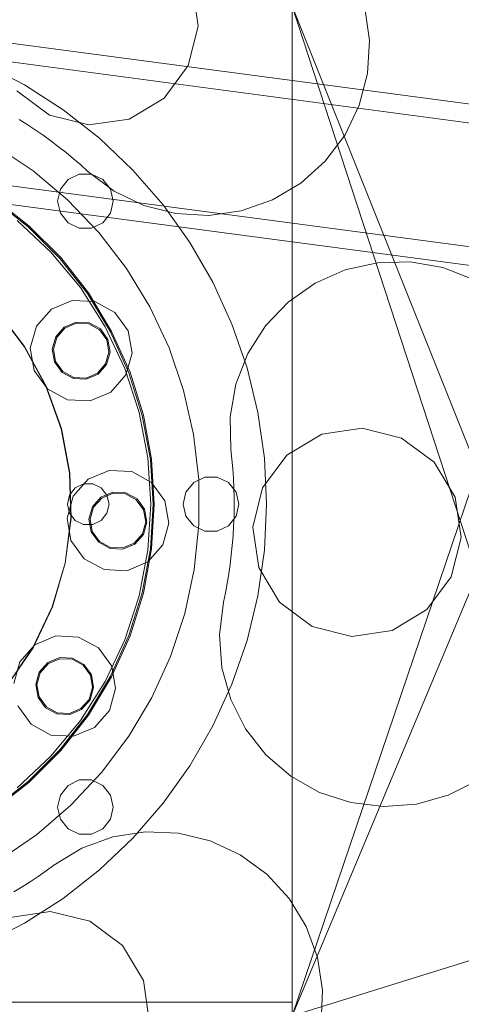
# Model space of a CAD drawing. Header units: millimetres. Extents: x -2233 to 61924, y -68080 to 6847.
# Tile 821 of 1056: x 25353 to 25543, y 1509 to 1934. Entities that reach past the tile are written whole.
import ezdxf

# ---------------------------------------------------------------- set-up
doc = ezdxf.new("R2010")
doc.units = ezdxf.units.MM
doc.layers.add('COTAS_P', color=1, linetype='Continuous', lineweight=0)
doc.layers.add('lateral_briquetadora', color=7, linetype='Continuous', lineweight=0)
doc.dimstyles.new('R19_100', dxfattribs={"dimtxt": 250, "dimasz": 150, "dimexe": 150, "dimexo": 80, "dimgap": 100, "dimtad": 1, "dimtih": 1, "dimtoh": 1, "dimdsep": 46, "dimcen": 0.09, "dimadec": 0, "dimazin": 0, "dimtfac": 1, "dimtdec": 4, "dimtofl": 0, "dimtmove": 0, "dimatfit": 3, "dimfxl": 1, "dimtolj": 1, "dimtzin": 0, "dimarcsym": 0})

# ---------------------------------------------------------------- blocks, each defined once
blk = doc.blocks.new('DIM_R28_7')
at = {"layer": 'COTAS_P'}
for p, q in [((24250.07, 2141), (24400.07, 2186)), ((26750.07, 2141), (26600.07, 2186)), ((24250.07, 1241), (24250.07, 2141)), ((24250.07, 2141), (26750.07, 2141)), ((24250.07, 2141), (24400.07, 2096)), ((26750.07, 2141), (26600.07, 2096)), ((26750.07, 1241), (26750.07, 2141))]:
    blk.add_line(p, q, dxfattribs=at)
blk.add_text('2500 P', height=250, dxfattribs=at).set_placement((25500.07, 2241))

msp = doc.modelspace()

# ---------------------------------------------------------------- linework, layer by layer
at = {"layer": 'lateral_briquetadora'}
for p, q in [((26245.072, 1804.947), (24498.76, 2036.782)), ((26244.019, 1797.017), (24497.707, 2028.852)), ((26237.044, 1744.478), (24490.733, 1976.313)), ((26235.991, 1736.548), (24489.68, 1968.382)), ((25426.962, 1948.801), (25429.538, 1931.433)), ((25470.067, 1940), (25470.067, 1510)), ((25470.067, 1940), (25550.067, 1740)), ((25470.067, 1940), (25470.067, 1504)), ((25470.067, 1940), (25550.067, 1695)), ((25501.408, 1939.222), (25503.403, 1925.151)), ((25429.538, 1931.433), (25425.272, 1914.401)), ((25503.403, 1925.151), (25502.615, 1910.96)), ((25336.889, 1915.113), (25354.567, 1905.999)), ((25425.272, 1914.401), (25414.812, 1900.299)), ((25502.615, 1910.96), (25499.074, 1897.196)), ((25354.567, 1905.999), (25371.299, 1895.246)), ((25365.352, 1892.962), (25351.249, 1903.421)), ((25414.812, 1900.299), (25399.752, 1891.272)), ((25499.074, 1897.196), (25492.916, 1884.387)), ((25382.384, 1888.696), (25365.352, 1892.962)), ((25371.299, 1895.246), (25386.933, 1882.952)), ((25355.736, 1888.887), (25352.23, 1891.096)), ((25359.195, 1886.605), (25355.736, 1888.887)), ((25399.752, 1891.272), (25382.384, 1888.696)), ((25362.604, 1884.25), (25359.195, 1886.605)), ((25365.962, 1881.823), (25362.604, 1884.25)), ((25492.916, 1884.387), (25484.377, 1873.026)), ((25358.27, 1868.848), (25342.083, 1879.704)), ((25369.269, 1879.325), (25365.962, 1881.823)), ((25372.521, 1876.757), (25369.269, 1879.325)), ((25386.933, 1882.952), (25401.328, 1869.227)), ((25375.718, 1874.121), (25372.521, 1876.757)), ((25378.858, 1871.417), (25375.718, 1874.121)), ((25381.94, 1868.648), (25378.858, 1871.417)), ((25484.377, 1873.026), (25473.786, 1863.548)), ((25373.188, 1856.306), (25358.27, 1868.848)), ((25378.212, 1867.514), (25373.4, 1865.197)), ((25383.552, 1867.514), (25378.212, 1867.514)), ((25393.301, 1860.109), (25381.94, 1868.648)), ((25388.364, 1865.197), (25383.552, 1867.514)), ((25401.328, 1869.227), (25414.353, 1854.195)), ((25373.4, 1865.197), (25370.071, 1861.021)), ((25391.694, 1861.021), (25388.364, 1865.197)), ((25473.786, 1863.548), (25461.549, 1856.32)), ((25370.071, 1861.021), (25368.882, 1855.815)), ((25392.882, 1855.815), (25391.694, 1861.021)), ((25406.11, 1853.95), (25393.301, 1860.109)), ((25340.958, 1856.677), (25356.167, 1844.762)), ((25341.242, 1857.089), (25356.499, 1845.136)), ((25368.882, 1855.815), (25370.071, 1850.608)), ((25386.663, 1842.225), (25373.188, 1856.306)), ((25391.694, 1850.608), (25392.882, 1855.815)), ((25419.875, 1850.409), (25406.11, 1853.95)), ((25414.353, 1854.195), (25425.889, 1837.994)), ((25461.549, 1856.32), (25448.137, 1851.617)), ((25370.071, 1850.608), (25373.4, 1846.433)), ((25388.364, 1846.433), (25391.694, 1850.608)), ((25434.065, 1849.621), (25419.875, 1850.409)), ((25448.137, 1851.617), (25434.065, 1849.621)), ((25351.418, 1847.512), (25365.973, 1833.843)), ((25356.499, 1845.136), (25370.203, 1831.431)), ((25373.4, 1846.433), (25378.212, 1844.116)), ((25383.552, 1844.116), (25388.364, 1846.433)), ((25356.167, 1844.762), (25369.829, 1831.1)), ((25378.212, 1844.116), (25383.552, 1844.116)), ((25398.537, 1826.769), (25386.663, 1842.225)), ((25425.889, 1837.994), (25435.834, 1820.769)), ((25365.973, 1833.843), (25378.701, 1818.458)), ((25369.829, 1831.1), (25381.745, 1815.89)), ((25370.203, 1831.431), (25382.156, 1816.174)), ((25492.997, 1826.147), (25506.87, 1829.236)), ((25506.87, 1829.236), (25521.078, 1829.559)), ((25521.078, 1829.559), (25535.077, 1827.104)), ((25408.669, 1810.12), (25398.537, 1826.769)), ((25479.993, 1820.411), (25492.997, 1826.147)), ((25535.077, 1827.104), (25548.328, 1821.965)), ((25435.834, 1820.769), (25444.096, 1802.677)), ((25468.359, 1812.248), (25479.993, 1820.411)), ((25378.701, 1818.458), (25389.4, 1801.599)), ((25381.745, 1815.89), (25391.74, 1799.356)), ((25382.156, 1816.174), (25392.183, 1799.588)), ((25366.191, 1809.104), (25375.21, 1812.914)), ((25375.21, 1812.914), (25384.989, 1812.433)), ((25384.989, 1812.433), (25393.592, 1807.758)), ((25458.54, 1801.973), (25468.359, 1812.248)), ((25342.578, 1808.543), (25354.484, 1793.08)), ((25342.684, 1808.575), (25354.588, 1793.103)), ((25359.718, 1801.758), (25366.191, 1809.104)), ((25393.592, 1807.758), (25399.313, 1799.812)), ((25416.943, 1792.473), (25408.669, 1810.12)), ((25371.743, 1801.395), (25376.867, 1803.559)), ((25372.035, 1800.989), (25376.954, 1803.067)), ((25376.867, 1803.559), (25382.423, 1803.286)), ((25376.954, 1803.067), (25382.288, 1802.805)), ((25382.288, 1802.805), (25386.981, 1800.255)), ((25382.423, 1803.286), (25387.311, 1800.63)), ((25444.096, 1802.677), (25450.602, 1783.882)), ((25357.074, 1792.331), (25359.718, 1801.758)), ((25368.065, 1797.221), (25371.743, 1801.395)), ((25368.504, 1796.982), (25372.035, 1800.989)), ((25386.981, 1800.255), (25390.101, 1795.921)), ((25387.311, 1800.63), (25390.562, 1796.115)), ((25389.4, 1801.599), (25397.902, 1783.532)), ((25391.74, 1799.356), (25399.67, 1781.737)), ((25392.183, 1799.588), (25400.138, 1781.914)), ((25399.313, 1799.812), (25401.021, 1790.172)), ((25450.915, 1789.979), (25458.54, 1801.973)), ((25366.562, 1791.864), (25368.065, 1797.221)), ((25367.062, 1791.84), (25368.504, 1796.982)), ((25390.101, 1795.921), (25391.033, 1790.662)), ((25390.562, 1796.115), (25391.532, 1790.638)), ((25354.484, 1793.08), (25363.83, 1775.949)), ((25354.588, 1793.103), (25363.933, 1775.964)), ((25358.782, 1782.69), (25357.074, 1792.331)), ((25367.533, 1786.387), (25366.562, 1791.864)), ((25367.993, 1786.581), (25367.062, 1791.84)), ((25391.033, 1790.662), (25389.59, 1785.52)), ((25391.532, 1790.638), (25390.03, 1785.281)), ((25401.021, 1790.172), (25398.376, 1780.745)), ((25423.26, 1774.035), (25416.943, 1792.473)), ((25445.776, 1776.728), (25450.915, 1789.979)), ((25370.784, 1781.872), (25367.533, 1786.387)), ((25371.114, 1782.247), (25367.993, 1786.581)), ((25364.503, 1774.745), (25358.782, 1782.69)), ((25375.671, 1779.216), (25370.784, 1781.872)), ((25375.806, 1779.697), (25371.114, 1782.247)), ((25386.06, 1781.513), (25381.14, 1779.435)), ((25389.59, 1785.52), (25386.06, 1781.513)), ((25390.03, 1785.281), (25386.352, 1781.108)), ((25397.902, 1783.532), (25404.072, 1764.542)), ((25399.67, 1781.737), (25405.418, 1763.291)), ((25400.138, 1781.914), (25405.904, 1763.41)), ((25450.602, 1783.882), (25455.291, 1764.554)), ((25381.228, 1778.943), (25375.671, 1779.216)), ((25381.14, 1779.435), (25375.806, 1779.697)), ((25386.352, 1781.108), (25381.228, 1778.943)), ((25398.376, 1780.745), (25391.904, 1773.398)), ((25363.83, 1775.949), (25370.387, 1757.569)), ((25363.933, 1775.964), (25370.489, 1757.577)), ((25373.105, 1770.069), (25364.503, 1774.745)), ((25391.904, 1773.398), (25382.884, 1769.588)), ((25427.546, 1755.022), (25423.26, 1774.035)), ((25443.321, 1762.729), (25445.776, 1776.728)), ((25382.884, 1769.588), (25373.105, 1770.069)), ((25404.072, 1764.542), (25407.814, 1744.928)), ((25455.291, 1764.554), (25458.121, 1744.867)), ((25405.418, 1763.291), (25408.901, 1744.286)), ((25405.904, 1763.41), (25409.397, 1744.346)), ((25443.644, 1748.521), (25443.321, 1762.729)), ((25370.387, 1757.569), (25373.996, 1738.39)), ((25370.489, 1757.577), (25374.097, 1738.392)), ((25482.858, 1755.188), (25500.227, 1757.765)), ((25500.227, 1757.765), (25517.258, 1753.498)), ((25429.752, 1735.658), (25427.546, 1755.022)), ((25467.798, 1746.162), (25482.858, 1755.188)), ((25517.258, 1753.498), (25531.361, 1743.039)), ((25444.1, 1744.402), (25443.644, 1748.521)), ((25407.814, 1744.928), (25409.067, 1725)), ((25408.901, 1744.286), (25410.067, 1725)), ((25409.397, 1744.346), (25410.567, 1725)), ((25444.468, 1740.275), (25444.1, 1744.402)), ((25457.339, 1732.059), (25467.798, 1746.162)), ((25458.121, 1744.867), (25459.067, 1725)), ((25531.361, 1743.039), (25540.388, 1727.979)), ((25382.037, 1735.738), (25391.056, 1739.548)), ((25391.056, 1739.548), (25400.835, 1739.068)), ((25400.835, 1739.068), (25409.437, 1734.392)), ((25444.749, 1736.141), (25444.468, 1740.275)), ((25470.067, 1504), (25550.067, 1740)), ((25373.996, 1738.39), (25374.567, 1718.884)), ((25374.097, 1738.392), (25374.667, 1718.879)), ((25375.564, 1728.392), (25382.037, 1735.738)), ((25432.397, 1736.699), (25427.586, 1734.382)), ((25429.851, 1716.168), (25429.752, 1735.658)), ((25437.738, 1736.699), (25432.397, 1736.699)), ((25442.549, 1734.382), (25437.738, 1736.699)), ((25444.942, 1732.001), (25444.749, 1736.141)), ((25373.959, 1728.905), (25376.456, 1732.036)), ((25376.456, 1732.036), (25380.065, 1733.774)), ((25380.065, 1733.774), (25384.07, 1733.774)), ((25384.07, 1733.774), (25387.679, 1732.036)), ((25387.679, 1732.036), (25390.176, 1728.905)), ((25409.437, 1734.392), (25415.159, 1726.447)), ((25427.586, 1734.382), (25424.256, 1730.207)), ((25445.879, 1730.207), (25442.549, 1734.382)), ((25445.047, 1727.859), (25444.942, 1732.001)), ((25453.073, 1715.027), (25457.339, 1732.059)), ((25372.919, 1718.965), (25375.564, 1728.392)), ((25373.067, 1725), (25373.959, 1728.905)), ((25383.91, 1723.855), (25387.588, 1728.029)), ((25384.35, 1723.616), (25387.88, 1727.623)), ((25387.588, 1728.029), (25392.713, 1730.194)), ((25387.88, 1727.623), (25392.8, 1729.701)), ((25390.176, 1728.905), (25391.067, 1725)), ((25392.713, 1730.194), (25398.269, 1729.921)), ((25392.8, 1729.701), (25398.134, 1729.439)), ((25398.134, 1729.439), (25402.826, 1726.889)), ((25398.269, 1729.921), (25403.157, 1727.264)), ((25402.826, 1726.889), (25405.947, 1722.555)), ((25403.157, 1727.264), (25406.407, 1722.75)), ((25415.159, 1726.447), (25416.866, 1716.806)), ((25424.256, 1730.207), (25423.067, 1725)), ((25445.063, 1723.715), (25445.047, 1727.859)), ((25447.067, 1725), (25445.879, 1730.207)), ((25540.388, 1727.979), (25542.964, 1710.611)), ((25373.959, 1721.095), (25373.067, 1725)), ((25382.408, 1718.499), (25383.91, 1723.855)), ((25382.907, 1718.474), (25384.35, 1723.616)), ((25391.067, 1725), (25390.176, 1721.095)), ((25405.947, 1722.555), (25406.878, 1717.296)), ((25406.407, 1722.75), (25407.378, 1717.272)), ((25409.067, 1725), (25407.814, 1705.072)), ((25410.067, 1725), (25408.901, 1705.714)), ((25410.567, 1725), (25409.397, 1705.654)), ((25423.067, 1725), (25424.256, 1719.793)), ((25444.992, 1719.572), (25445.063, 1723.715)), ((25445.879, 1719.793), (25447.067, 1725)), ((25459.067, 1725), (25458.121, 1705.133)), ((25374.567, 1718.884), (25372.078, 1699.483)), ((25374.667, 1718.879), (25372.176, 1699.462)), ((25374.627, 1709.324), (25372.919, 1718.965)), ((25376.456, 1717.964), (25373.959, 1721.095)), ((25380.065, 1716.226), (25376.456, 1717.964)), ((25383.378, 1713.021), (25382.408, 1718.499)), ((25383.839, 1713.215), (25382.907, 1718.474)), ((25387.679, 1717.964), (25384.07, 1716.226)), ((25390.176, 1721.095), (25387.679, 1717.964)), ((25424.256, 1719.793), (25427.586, 1715.618)), ((25442.549, 1715.618), (25445.879, 1719.793)), ((25444.833, 1715.432), (25444.992, 1719.572)), ((25384.07, 1716.226), (25380.065, 1716.226)), ((25406.878, 1717.296), (25405.436, 1712.154)), ((25407.378, 1717.272), (25405.875, 1711.916)), ((25416.866, 1716.806), (25414.222, 1707.379)), ((25427.586, 1715.618), (25432.397, 1713.301)), ((25427.842, 1696.782), (25429.851, 1716.168)), ((25432.397, 1713.301), (25437.738, 1713.301)), ((25437.738, 1713.301), (25442.549, 1715.618)), ((25444.585, 1711.296), (25444.833, 1715.432)), ((25455.649, 1697.659), (25453.073, 1715.027)), ((25380.349, 1701.379), (25374.627, 1709.324)), ((25386.629, 1708.506), (25383.378, 1713.021)), ((25386.96, 1708.882), (25383.839, 1713.215)), ((25405.436, 1712.154), (25401.905, 1708.147)), ((25405.875, 1711.916), (25402.198, 1707.742)), ((25444.25, 1707.165), (25444.585, 1711.296)), ((25542.964, 1710.611), (25538.698, 1693.579)), ((25391.517, 1705.85), (25386.629, 1708.506)), ((25391.652, 1706.331), (25386.96, 1708.882)), ((25397.073, 1705.577), (25391.517, 1705.85)), ((25396.986, 1706.069), (25391.652, 1706.331)), ((25401.905, 1708.147), (25396.986, 1706.069)), ((25402.198, 1707.742), (25397.073, 1705.577)), ((25407.814, 1705.072), (25404.072, 1685.458)), ((25408.901, 1705.714), (25405.418, 1686.709)), ((25409.397, 1705.654), (25405.904, 1686.59)), ((25414.222, 1707.379), (25407.749, 1700.033)), ((25443.827, 1703.043), (25444.25, 1707.165)), ((25458.121, 1705.133), (25455.291, 1685.446)), ((25388.951, 1696.703), (25380.349, 1701.379)), ((25443.317, 1698.931), (25443.827, 1703.043)), ((25372.078, 1699.483), (25366.584, 1680.71)), ((25372.176, 1699.462), (25366.677, 1680.675)), ((25398.73, 1696.222), (25388.951, 1696.703)), ((25407.749, 1700.033), (25398.73, 1696.222)), ((25423.749, 1677.726), (25427.842, 1696.782)), ((25442.72, 1694.831), (25443.317, 1698.931)), ((25464.676, 1682.599), (25455.649, 1697.659)), ((25442.035, 1690.744), (25442.72, 1694.831)), ((25550.067, 1695), (25470.067, 1504)), ((25538.698, 1693.579), (25528.239, 1679.476)), ((25441.264, 1686.673), (25442.035, 1690.744)), ((25404.072, 1685.458), (25397.902, 1666.468)), ((25405.418, 1686.709), (25399.67, 1668.263)), ((25405.904, 1686.59), (25400.138, 1668.086)), ((25440.406, 1682.619), (25441.264, 1686.673)), ((25455.291, 1685.446), (25450.602, 1666.118)), ((25366.584, 1680.71), (25358.221, 1663.029)), ((25366.677, 1680.675), (25358.308, 1662.979)), ((25438.692, 1668.51), (25440.406, 1682.619)), ((25478.778, 1672.139), (25464.676, 1682.599)), ((25528.239, 1679.476), (25513.179, 1670.449)), ((25417.619, 1659.225), (25423.749, 1677.726)), ((25495.81, 1667.873), (25478.778, 1672.139)), ((25359.076, 1664.278), (25368.095, 1668.089)), ((25368.095, 1668.089), (25377.874, 1667.608)), ((25377.874, 1667.608), (25386.477, 1662.932)), ((25399.67, 1668.263), (25391.74, 1650.644)), ((25400.138, 1668.086), (25392.183, 1650.412)), ((25439.763, 1654.338), (25438.692, 1668.51)), ((25513.179, 1670.449), (25495.81, 1667.873)), ((25358.221, 1663.029), (25347.195, 1646.873)), ((25358.308, 1662.979), (25347.273, 1646.81)), ((25352.603, 1656.932), (25359.076, 1664.278)), ((25386.477, 1662.932), (25392.198, 1654.987)), ((25397.902, 1666.468), (25389.4, 1648.401)), ((25450.602, 1666.118), (25444.096, 1647.323)), ((25364.628, 1656.569), (25369.752, 1658.734)), ((25364.92, 1656.164), (25369.84, 1658.242)), ((25369.752, 1658.734), (25375.309, 1658.461)), ((25369.84, 1658.242), (25375.174, 1657.98)), ((25375.309, 1658.461), (25380.196, 1655.804)), ((25409.526, 1641.495), (25417.619, 1659.225)), ((25349.959, 1647.505), (25352.603, 1656.932)), ((25360.95, 1652.395), (25364.628, 1656.569)), ((25361.389, 1652.157), (25364.92, 1656.164)), ((25375.174, 1657.98), (25379.866, 1655.429)), ((25379.866, 1655.429), (25382.987, 1651.096)), ((25380.196, 1655.804), (25383.447, 1651.29)), ((25392.198, 1654.987), (25393.906, 1645.346)), ((25443.578, 1640.647), (25439.763, 1654.338)), ((25359.448, 1647.039), (25360.95, 1652.395)), ((25359.947, 1647.015), (25361.389, 1652.157)), ((25391.74, 1650.644), (25381.745, 1634.11)), ((25392.183, 1650.412), (25382.156, 1633.826)), ((25382.987, 1651.096), (25383.918, 1645.837)), ((25383.447, 1651.29), (25384.417, 1645.812)), ((25360.418, 1641.561), (25359.448, 1647.039)), ((25360.878, 1641.756), (25359.947, 1647.015)), ((25389.4, 1648.401), (25378.701, 1631.542)), ((25383.918, 1645.837), (25382.476, 1640.695)), ((25384.417, 1645.812), (25382.915, 1640.456)), ((25393.906, 1645.346), (25391.262, 1635.919)), ((25444.096, 1647.323), (25435.834, 1629.231)), ((25363.669, 1637.047), (25360.418, 1641.561)), ((25363.999, 1637.422), (25360.878, 1641.756)), ((25399.563, 1624.744), (25409.526, 1641.495)), ((25357.388, 1629.919), (25351.667, 1637.864)), ((25368.556, 1634.39), (25363.669, 1637.047)), ((25368.691, 1634.872), (25363.999, 1637.422)), ((25382.476, 1640.695), (25378.945, 1636.688)), ((25382.915, 1640.456), (25379.237, 1636.282)), ((25449.991, 1627.964), (25443.578, 1640.647)), ((25374.113, 1634.117), (25368.556, 1634.39)), ((25374.025, 1634.61), (25368.691, 1634.872)), ((25381.745, 1634.11), (25369.829, 1618.9)), ((25382.156, 1633.826), (25370.203, 1618.569)), ((25378.945, 1636.688), (25374.025, 1634.61)), ((25379.237, 1636.282), (25374.113, 1634.117)), ((25391.262, 1635.919), (25384.789, 1628.573)), ((25365.991, 1625.243), (25357.388, 1629.919)), ((25378.701, 1631.542), (25365.973, 1616.157)), ((25384.789, 1628.573), (25375.77, 1624.763)), ((25435.834, 1629.231), (25425.889, 1612.006)), ((25375.77, 1624.763), (25365.991, 1625.243)), ((25387.847, 1609.169), (25399.563, 1624.744)), ((25458.756, 1616.775), (25449.991, 1627.964)), ((25365.973, 1616.157), (25351.418, 1602.488)), ((25369.829, 1618.9), (25356.167, 1605.238)), ((25370.203, 1618.569), (25356.499, 1604.864)), ((25469.534, 1607.512), (25458.756, 1616.775)), ((25425.889, 1612.006), (25414.353, 1595.805)), ((25374.515, 1594.951), (25387.847, 1609.169)), ((25481.913, 1600.529), (25469.534, 1607.512)), ((25356.167, 1605.238), (25340.958, 1593.323)), ((25356.499, 1604.864), (25341.242, 1592.911)), ((25373.4, 1603.567), (25370.071, 1599.392)), ((25378.212, 1605.884), (25373.4, 1603.567)), ((25383.552, 1605.884), (25378.212, 1605.884)), ((25388.364, 1603.567), (25383.552, 1605.884)), ((25391.694, 1599.392), (25388.364, 1603.567)), ((25550.071, 1605.68), (25537.388, 1599.267)), ((25370.071, 1599.392), (25368.882, 1594.185)), ((25392.882, 1594.185), (25391.694, 1599.392)), ((25495.416, 1596.095), (25481.913, 1600.529)), ((25537.388, 1599.267), (25523.697, 1595.452)), ((25359.725, 1582.258), (25374.515, 1594.951)), ((25414.353, 1595.805), (25401.328, 1580.773)), ((25509.525, 1594.381), (25495.416, 1596.095)), ((25523.697, 1595.452), (25509.525, 1594.381)), ((25368.882, 1594.185), (25370.071, 1588.979)), ((25391.694, 1588.979), (25392.882, 1594.185)), ((25370.071, 1588.979), (25373.4, 1584.803)), ((25388.364, 1584.803), (25391.694, 1588.979)), ((25343.649, 1571.239), (25359.725, 1582.258)), ((25373.4, 1584.803), (25378.212, 1582.486)), ((25378.212, 1582.486), (25383.552, 1582.486)), ((25383.552, 1582.486), (25388.364, 1584.803)), ((25392.72, 1581.376), (25406.765, 1583.551)), ((25406.765, 1583.551), (25420.964, 1582.944)), ((25420.964, 1582.944), (25434.772, 1579.579)), ((25379.369, 1576.503), (25392.72, 1581.376)), ((25401.328, 1580.773), (25386.933, 1567.048)), ((25434.772, 1579.579), (25447.659, 1573.584)), ((25367.225, 1569.118), (25379.369, 1576.503)), ((25447.659, 1573.584), (25459.128, 1565.191)), ((25363.886, 1566.664), (25367.225, 1569.118)), ((25360.496, 1564.281), (25363.886, 1566.664)), ((25386.933, 1567.048), (25371.299, 1554.754)), ((25459.128, 1565.191), (25468.74, 1554.721)), ((25353.568, 1559.735), (25357.056, 1561.971)), ((25357.056, 1561.971), (25360.496, 1564.281)), ((25350.033, 1557.573), (25353.568, 1559.735)), ((25371.299, 1554.754), (25354.567, 1544.001)), ((25468.74, 1554.721), (25476.124, 1542.577)), ((25348.334, 1546.547), (25365.702, 1549.123)), ((25365.702, 1549.123), (25382.734, 1544.857)), ((25354.567, 1544.001), (25336.889, 1534.887)), ((25382.734, 1544.857), (25396.837, 1534.398)), ((25476.124, 1542.577), (25480.997, 1529.226)), ((25396.837, 1534.398), (25405.863, 1519.338)), ((25550.067, 1529), (25470.067, 1504)), ((25480.997, 1529.226), (25483.172, 1515.181)), ((25405.863, 1519.338), (25408.44, 1501.97)), ((25483.172, 1515.181), (25482.565, 1500.982)), ((25470.067, 1510), (25030.067, 1510))]:
    msp.add_line(p, q, dxfattribs=at)

# ---------------------------------------------------------------- dimensions: what is measured, and where the dimension line sits
at = {"layer": 'COTAS_P'}
dim = msp.add_aligned_dim(p1=(24250.067, 1241), p2=(26750.067, 1241), distance=900, text='<> P', dimstyle='R19_100', dxfattribs=at)
dim.commit()
dim.dimension.update_dxf_attribs({"geometry": 'DIM_R28_7', "text_midpoint": (25500.067, 2141)})

doc.saveas('drawing.dxf')
